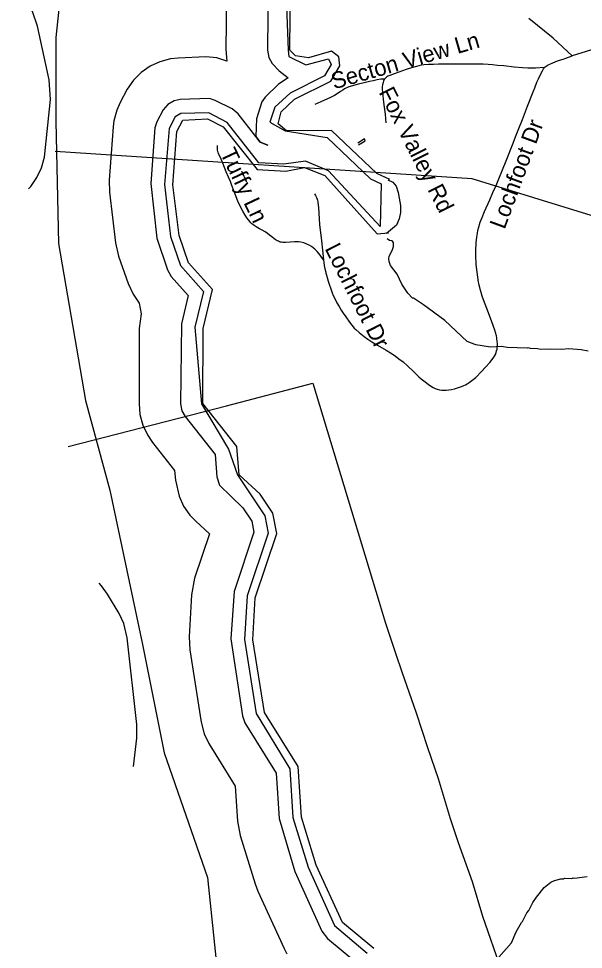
# Model space of a CAD drawing. Extents: x 1383679 to 1536984, y 460658 to 651027.
# Drawn here: x 1400475 to 1403734, y 527907 to 533283 of the extents above; entities that cross this region are included whole.
import ezdxf

# ---------------------------------------------------------------- set-up
doc = ezdxf.new("R2010")
doc.units = 0
for name, color, linetype in [('Default', 7, 'Continuous'), ('Exist Boundary Political CountyLine', 7, 'Continuous'), ('Exist Hydrographic Bay Label', 7, 'Continuous'), ('Exist Hydrographic Buffer Line', 7, 'Continuous'), ('Exist Hydrographic Lake Shore', 7, 'Continuous'), ('Exist Hydrographic Misc Water Feature', 7, 'Continuous'), ('Exist Road Non-System Type 51', 7, 'Continuous'), ('Exist Road Non-System Type 51 Label', 7, 'Continuous'), ('Exist Road Secondary Type 51 Attributed', 7, 'Continuous'), ('Exist Utilities Electrical Transmission Line', 7, 'Continuous')]:
    doc.layers.add(name, color=color, linetype=linetype)

msp = doc.modelspace()

# ---------------------------------------------------------------- linework, layer by layer
at = {"layer": 'Default'}
msp.add_lwpolyline([(1414764.5, 531171.9), (1411859.6, 529913.4), (1409813.1, 530096.7), (1407949.8, 530585.7), (1404821, 531824.2), (1403093.1, 532358.2), (1400685.9, 532515.9)], dxfattribs=at)
at = {"layer": 'Exist Boundary Political CountyLine'}
msp.add_lwpolyline([(1400474.6, 538074.3), (1400715.6, 537633.1), (1400878.5, 537285.6), (1400986.3, 536987.1), (1401030.7, 536820.1), (1401038, 536784), (1401045, 536731.8), (1401056.2, 536605.5), (1401057.4, 536565.5), (1401056.8, 536535.5), (1401048.1, 536401.6), (1401033.5, 536283.8), (1401020, 536210.1), (1401006.9, 536154.3), (1400688.5, 533173.9), (1400688.5, 532688.7), (1400704.1, 531984.4), (1400860.5, 531076.6), (1401001.3, 530560.2), (1401189, 529668), (1401314.1, 529042), (1401564.4, 528322), (1401634.5, 527655.4)], dxfattribs=at)
at = {"layer": 'Exist Hydrographic Bay Label'}
for points in [[(1402616.4, 532353.8), (1402542.4, 532388.1), (1402280.4, 532636.3), (1402021.3, 532635), (1401972.4, 532675.3), (1401990.4, 532743.9), (1402067.4, 532817.8), (1402277.3, 532921.9), (1402329.4, 533009.5), (1402322.3, 533062.1), (1402281.3, 533095.8), (1402147.3, 533055.8), (1402072.4, 533067.2), (1402039.4, 533100.7), (1402048.4, 533917.8), (1401972.4, 534270.5), (1401762.4, 534589.9)], [(1401538.3, 531059.2), (1401539.3, 531492.5), (1401594.4, 531717.8), (1401455.4, 531871.7), (1401400.3, 532030.3), (1401365.4, 532323.2), (1401388.3, 532631.2), (1401422.4, 532696.2), (1401564.4, 532703.2), (1401655.4, 532658.7), (1401850.4, 532411.8), (1402016.4, 532402), (1402125.4, 532422.8), (1402241.3, 532377.8), (1402543.4, 532040.2), (1402609.3, 532045.4)], [(1402524.7, 527912.7), (1402343.1, 528062.5), (1402192.3, 528394), (1402106.3, 528671.4), (1402087.3, 528963.9), (1401893.3, 529276.3), (1401827.3, 529694.5), (1401840.3, 529937.2), (1401965.3, 530308.9), (1401942.4, 530427.5), (1401869.4, 530537.3), (1401747.4, 530648), (1401733.3, 530812.4), (1401538.3, 531059.2)]]:
    msp.add_lwpolyline(points, dxfattribs=at)
at = {"layer": 'Exist Hydrographic Buffer Line'}
for p, q in [((1402030.6, 533100), (1402033.3, 533064.4)), ((1401925, 532684.8), (1402012.6, 532634.3))]:
    msp.add_line(p, q, dxfattribs=at)
for points in [[(1400531.2, 532300), (1400544.4, 532313.3), (1400580.4, 532364.7), (1400606.9, 532421.5), (1400623.1, 532482.2), (1400657.9, 532816.5), (1400651.3, 532929.9), (1400583.2, 533239.8), (1400553.7, 533323.3), (1400522.2, 533386.2), (1400553.9, 533488.1), (1400642.6, 533695.5), (1400666.2, 533774.6), (1400671.6, 533837.1), (1400644.4, 534191.3), (1400616.4, 534304.7)], [(1401679.2, 533880.8), (1401670.6, 533104), (1401676.1, 533037.6), (1401618.1, 533057.1), (1401555.6, 533062.6), (1401396.1, 533055.2), (1401351.1, 533050.2), (1401290.5, 533033.9), (1401233.6, 533007.4), (1401182.2, 532971.4), (1401137.8, 532927), (1401101.8, 532875.6), (1401060.6, 532797.6), (1401041.2, 532753.8), (1401025, 532693.1), (1401020.5, 532657.4), (1400997.5, 532349.3), (1400999.1, 532279.8), (1401034, 531987), (1401051.5, 531911.7), (1401106.5, 531753.1), (1401134.8, 531691.1), (1401170.8, 531639.7), (1401180.9, 531577.3), (1401170.6, 531492.7), (1401169.6, 531059.5), (1401175, 530996.1), (1401191.2, 530935.5), (1401217.8, 530878.6), (1401247.1, 530835.4), (1401375, 530673.5), (1401379.9, 530616.8), (1401400.3, 530524.3), (1401426.8, 530467.4), (1401462.8, 530416), (1401496.6, 530380.9), (1401576.7, 530308.2), (1401490.4, 530051.3), (1401472.1, 529955.8), (1401459.1, 529713.1), (1401463, 529637.7), (1401529, 529219.5), (1401546.3, 529152.5), (1401572.8, 529095.7), (1401725.2, 528850), (1401738.3, 528647.5), (1401753.7, 528564.1), (1401839.7, 528286.7), (1401855.9, 528244.3), (1402006.7, 527912.7), (1402022.6, 527881.8)], [(1401919.5, 533905.1), (1401910.6, 533101.4), (1401917.8, 533059), (1401938.6, 533022.9), (1401978.2, 532982.3), (1402030.8, 532940.8), (1401975.4, 532903.8), (1401898.4, 532829.8), (1401877.6, 532803.2), (1401847.6, 532705), (1401845.4, 532653.9), (1401843.8, 532602.1), (1401869.6, 532569.4), (1401912.3, 532551.6)], [(1401999.5, 533913.1), (1402030.6, 533100)], [(1402033.3, 533064.4), (1402132.5, 533015.7), (1402263.6, 533050.8), (1402279.1, 533017.4), (1402240.2, 532951.8), (1402040.9, 532853), (1401953.9, 532772.1), (1401925, 532684.8)], [(1401912.3, 532551.6), (1401869.6, 532569.4), (1401843.8, 532602.1), (1401740.8, 532732.4), (1401706.6, 532762), (1401608.3, 532810.4), (1401576.4, 532820.7), (1401407.8, 532815.5), (1401372.6, 532808.4), (1401336.5, 532787.5), (1401309.6, 532755.6), (1401273.2, 532686.3), (1401261.3, 532651.4), (1401236.9, 532331.5), (1401272.4, 532015.5), (1401333.2, 531831.7), (1401354.6, 531793.9), (1401454, 531684), (1401414, 531520.4), (1401409.6, 531058.9), (1401416.8, 531017.5), (1401435.4, 530984.2), (1401608.1, 530765.7), (1401619.1, 530637.2), (1401634.6, 530587.4), (1401769, 530457.8), (1401820.4, 530380.4), (1401832.7, 530316.5), (1401717.9, 529974.8), (1401698.7, 529700.3), (1401766.1, 529257), (1401780.6, 529215.7), (1401960.8, 528925.5), (1401977.8, 528663), (1402068.9, 528357.8), (1402225.2, 528012.1), (1402257.3, 527969.9), (1402427.3, 527829.6)], [(1402012.6, 532634.3), (1402255.7, 532595.6), (1402506.1, 532358.5), (1402567, 532327.9), (1402561.4, 532081.8), (1402262.4, 532403.8), (1402131.1, 532459.4), (1402005.1, 532441.6), (1401861.9, 532450.1), (1401678, 532682.9), (1401573.1, 532738.5), (1401411.6, 532735.6), (1401378.9, 532715.6), (1401344.1, 532649.2), (1401316.7, 532325.5), (1401351.9, 532025), (1401408.8, 531857.9), (1401541.8, 531706.2), (1401491.7, 531501.4), (1401529.6, 531058.6), (1401685.7, 530796.4), (1401738.6, 530647.4), (1401830.1, 530510.3), (1401895.9, 530411.4), (1401915.3, 530311), (1401793.7, 529949.3), (1401778.6, 529696), (1401845.1, 529269.4), (1402039.3, 528950.7), (1402057.7, 528668.2), (1402145.3, 528381.5), (1402298, 528045.3), (1402486.4, 527884.5)], [(1401138.1, 528963.1), (1401156.4, 529126.3), (1401156.4, 529206.3), (1401100.4, 529706.4), (1401080.9, 529789.5), (1401054.3, 529846.3), (1400987.2, 529959.6), (1400953.4, 530007.3), (1400938.8, 530022)]]:
    msp.add_lwpolyline(points, dxfattribs=at)
at = {"layer": 'Exist Hydrographic Lake Shore'}
msp.add_lwpolyline([(1402605.9, 532351.1), (1402634, 532337.7), (1402653.8, 532314.3), (1402664.7, 532278.3), (1402671.7, 532245.8), (1402679, 532204.4), (1402679, 532163), (1402671.7, 532127), (1402655.5, 532089.1), (1402632.2, 532071.1), (1402598.8, 532042.6)], dxfattribs=at)
at = {"layer": 'Exist Hydrographic Misc Water Feature'}
for points in [[(1402639, 531990.5), (1402631.1, 531998.7), (1402615.2, 532001.1), (1402600.8, 532010.5)], [(1403761.5, 531361.6), (1403721.8, 531370.5), (1403649.9, 531376.1), (1403606.3, 531371.5), (1403545.8, 531374.4), (1403485.8, 531371.8), (1403469.9, 531376.1), (1403429.9, 531377), (1403415.9, 531381.4), (1403409.9, 531379.5), (1403293.9, 531384.1), (1403262, 531388.8), (1403198, 531386.2), (1403113.6, 531398.6), (1403062.6, 531417.3), (1402935.3, 531540.1), (1402811.2, 531630.8), (1402754, 531668.1), (1402748, 531668.2), (1402720.6, 531696.8), (1402685.7, 531749.6), (1402659, 531806.2), (1402620, 531857), (1402612.5, 531879.2), (1402610.9, 531895.2), (1402613.3, 531911.2), (1402630, 531942.8), (1402638.5, 531966.6), (1402639, 531990.5)], [(1403245.6, 527862.7), (1403319.4, 527945), (1403347.2, 528009), (1403376.5, 528063), (1403382.1, 528067.6), (1403407.2, 528119), (1403419.5, 528132.7), (1403442.5, 528178.2), (1403463.2, 528209.7), (1403508.4, 528264.7), (1403547.1, 528295.8), (1403567.3, 528305.3), (1403603.5, 528314.5), (1403619.4, 528314.1), (1403627.5, 528317.9), (1403667.5, 528317.1), (1403675.6, 528320.8), (1403683.5, 528318.7), (1403755.8, 528328.4)]]:
    msp.add_lwpolyline(points, dxfattribs=at)
at = {"layer": 'Exist Road Non-System Type 51'}
for points in [[(1403510, 532999.9), (1403513.9, 533003.8), (1403518.5, 533008), (1403530.9, 533016.3), (1403539.8, 533020.3), (1403558.3, 533028.3), (1403585.2, 533038.2), (1403623.4, 533051.1), (1403632.6, 533054.2), (1403669, 533067.9)], [(1403510, 532999.9), (1403457, 532997.3), (1403430.4, 532996.4), (1403414.1, 532996.9), (1403382.5, 532998.1), (1403333.9, 533002.9), (1403274.2, 533009.5), (1403238.1, 533012.9), (1403210.1, 533016), (1403184.3, 533017.9), (1403155.5, 533019.2), (1403112.3, 533020.2), (1403050.4, 533020), (1402992.7, 533019.4), (1402898.9, 533018.9), (1402870, 533017.9), (1402840.1, 533017.9), (1402813.7, 533015.4), (1402798.7, 533013.5), (1402784.6, 533010.6), (1402770.6, 533007.3), (1402741.8, 532998.5), (1402711.6, 532988.9), (1402647.5, 532966.4), (1402617.1, 532955), (1402605.9, 532950.5), (1402600.2, 532947.1), (1402593.2, 532940.7), (1402586.8, 532933)], [(1403139.4, 532106.6), (1403150, 532134.9), (1403163.9, 532169.7), (1403193.7, 532235.5), (1403212.1, 532277.7), (1403229.9, 532319.6), (1403246.8, 532358.4), (1403289.1, 532461.5), (1403325.9, 532553.9), (1403347, 532610.1), (1403362, 532648.3), (1403382.2, 532700), (1403411.3, 532776.7), (1403444.2, 532859.3), (1403454.1, 532883.3), (1403466.5, 532915.6), (1403475, 532935), (1403483.5, 532953.1), (1403498.2, 532982.2), (1403503.9, 532992.9), (1403510, 532999.9)], [(1402586.8, 532933), (1402576.6, 532933.8), (1402565.4, 532932.9), (1402543.4, 532928.8), (1402521.7, 532924.2), (1402499.2, 532919.4), (1402461.3, 532910.5), (1402435.1, 532904.3), (1402402.3, 532894.4), (1402381, 532888), (1402373.5, 532885), (1402363.7, 532880.8), (1402356.3, 532876.8), (1402345, 532870.1), (1402332.2, 532862.2), (1402312.8, 532849.3), (1402297.3, 532839.3), (1402286.8, 532833.3), (1402271.4, 532825.3), (1402256.4, 532818.9), (1402219.5, 532802.4), (1402183.8, 532787.2)], [(1402586.8, 532933), (1402585.1, 532931), (1402580.6, 532922.1), (1402578.2, 532914.7), (1402575.4, 532900.2), (1402573.5, 532888), (1402573.7, 532875.2), (1402574.3, 532856.7), (1402575.9, 532839.4), (1402578.4, 532816.6), (1402584.2, 532771.7), (1402589.5, 532731.5), (1402592.1, 532703.2), (1402593.7, 532680.8)], [(1402436.3, 532553.8), (1402474.6, 532577.9), (1402471.2, 532587.9), (1402432, 532563)], [(1402234.3, 531890.3), (1402219.4, 531910.3), (1402209.6, 531923.5), (1402197.4, 531937.4), (1402183.6, 531950.8), (1402175.1, 531958.3), (1402164.1, 531966.3), (1402152.2, 531973.8), (1402142.2, 531979), (1402133.7, 531982.8), (1402120.8, 531987.6), (1402104, 531991.8), (1402089.7, 531993.8), (1402075, 531993.9), (1402066.6, 531993.9), (1402042.1, 531991.4), (1402015.5, 531989.6), (1402008.3, 531989.2), (1401998.6, 531989.7), (1401992.7, 531990.9), (1401986.6, 531992.5), (1401980.3, 531994.4), (1401975.1, 531996.7), (1401967.4, 532000.4), (1401961.3, 532004), (1401948.9, 532011.7), (1401935.8, 532021.8), (1401923.4, 532031.4), (1401910.8, 532041.9), (1401897.7, 532051), (1401880.8, 532061.4), (1401865.7, 532069.4), (1401854.8, 532075.3), (1401845.5, 532081.2), (1401833.6, 532088.6), (1401826.5, 532093.2), (1401819.9, 532098.3), (1401814.4, 532103.5), (1401800.5, 532120.5), (1401792.3, 532131.6), (1401782.6, 532147.1), (1401769.2, 532170.1), (1401752, 532202.7), (1401740.7, 532228.2), (1401718.4, 532285.3), (1401704.5, 532319.9), (1401697.3, 532341.8), (1401686.5, 532368.1), (1401673.1, 532397.8), (1401653, 532449), (1401642.7, 532470.9), (1401627.6, 532503.7), (1401625.3, 532510.8), (1401624, 532515.1), (1401623.3, 532522.3), (1401622.2, 532535.4), (1401622.1, 532549.2)], [(1402182.8, 532270.2), (1402188.4, 532260.9), (1402192.1, 532254), (1402194, 532249), (1402197.4, 532239.3), (1402199.1, 532234.5), (1402200.8, 532227.4), (1402201.8, 532221.5), (1402204.5, 532192), (1402211.9, 532094.8), (1402222.9, 532000), (1402228, 531946.1), (1402234.3, 531890.3)], [(1402234.3, 531890.3), (1402236.5, 531874.2), (1402239, 531856.3), (1402242.5, 531838.3), (1402246.9, 531818.5), (1402248.5, 531812.4), (1402251.5, 531800.4), (1402255.4, 531786.8), (1402261, 531767.5), (1402268.7, 531744.1), (1402273.9, 531728), (1402279.9, 531711.5), (1402284.4, 531699.1), (1402290.4, 531684.2), (1402300.8, 531661.7), (1402311.3, 531642.2), (1402323.8, 531619.8), (1402336.8, 531598.5), (1402346.8, 531582.5), (1402362.2, 531560.6), (1402384.6, 531529), (1402397.2, 531512.7), (1402411.6, 531495.8), (1402420.3, 531488), (1402440.8, 531469.4), (1402469.5, 531446.4), (1402490.4, 531431.5), (1402512.9, 531415.9), (1402545.2, 531396.9), (1402595.8, 531368.3), (1402621.7, 531352), (1402647.1, 531335.1), (1402668.9, 531318.3), (1402693.4, 531299.8), (1402718.6, 531276.8), (1402753.3, 531244.4), (1402770.3, 531228.1), (1402784.7, 531214.4), (1402798.1, 531202.5), (1402814.2, 531190.2), (1402846, 531166.6), (1402866.5, 531152.6), (1402879.2, 531146.9), (1402890, 531142.8), (1402903.9, 531138.8), (1402917.6, 531136.7), (1402930.4, 531136.8), (1402941.8, 531137.3), (1402958.3, 531139.1), (1402972.8, 531141.3), (1402991.2, 531145.3), (1403007.8, 531150.3), (1403018.7, 531153.8), (1403030.6, 531157.8), (1403043.9, 531163.1), (1403054.6, 531168.2), (1403063.5, 531173.2), (1403075.9, 531181.3), (1403091, 531192.7), (1403113.1, 531211), (1403146.3, 531245.4), (1403169.2, 531269.3), (1403194.7, 531297.2), (1403214.3, 531321.9), (1403221.7, 531333.2), (1403226.2, 531342.1), (1403231.1, 531353.7), (1403233.4, 531363.3), (1403236.1, 531373.6), (1403237.5, 531385), (1403237.6, 531396.1), (1403238.1, 531404), (1403236.6, 531419.4), (1403234.9, 531430.8), (1403234.1, 531438.9), (1403232.3, 531449.9), (1403231.1, 531456.9), (1403229.2, 531464.4), (1403222.7, 531484.3), (1403205.6, 531532.5), (1403181, 531600), (1403163.7, 531644.2), (1403149.8, 531680.6), (1403143.9, 531700.2), (1403138.8, 531719.5), (1403136.4, 531730.1), (1403132.8, 531743.9), (1403130.4, 531753.6), (1403129, 531760.7), (1403124.4, 531790.4), (1403120.4, 531819.4), (1403116.2, 531863.5), (1403113.2, 531915.8), (1403112.9, 531942.9), (1403115.4, 531987.1), (1403118.9, 532020.5), (1403122.4, 532044.5), (1403125.9, 532059.7), (1403129.4, 532072.9), (1403139.4, 532106.6)]]:
    msp.add_lwpolyline(points, dxfattribs=at)
at = {"layer": 'Exist Road Secondary Type 51 Attributed'}
msp.add_lwpolyline([(1404354.2, 533324.9), (1403968.6, 533161.1), (1403669, 533067.9), (1403560.4, 533169.5), (1403419.5, 533284.2)], dxfattribs=at)
at = {"layer": 'Exist Utilities Electrical Transmission Line'}
msp.add_lwpolyline([(1400760.3, 530810.9), (1401675.1, 531046.1), (1402172, 531177.8), (1402556.3, 529912.6), (1402590.9, 529796.6), (1402649.3, 529617.3), (1402687.2, 529510.5), (1402768.7, 529272.9), (1402834.9, 529073.5), (1402895.3, 528894.2), (1402964.8, 528662.7), (1403012.1, 528523.7), (1403091.8, 528300.2), (1403152, 528098.9), (1403261.9, 527782.5)], dxfattribs=at)

# ---------------------------------------------------------------- texts
at = {"layer": 'Exist Road Non-System Type 51 Label'}
for s, rotation, p in [('Secton View Ln', 16.0479, (1402294.6, 532873.7)), ('Fox Valley Rd', 296.6976, (1402550.6, 532858.4)), ('Lochfoot Dr', 69.7773, (1403279.3, 532061.7)), ('Tuffy Ln', 295.2566, (1401635.4, 532508.3)), ('Lochfoot Dr', 296.8229, (1402239.2, 531955.5))]:
    msp.add_text(s, height=95, rotation=rotation, dxfattribs=at).set_placement(p)

doc.saveas('drawing.dxf')
